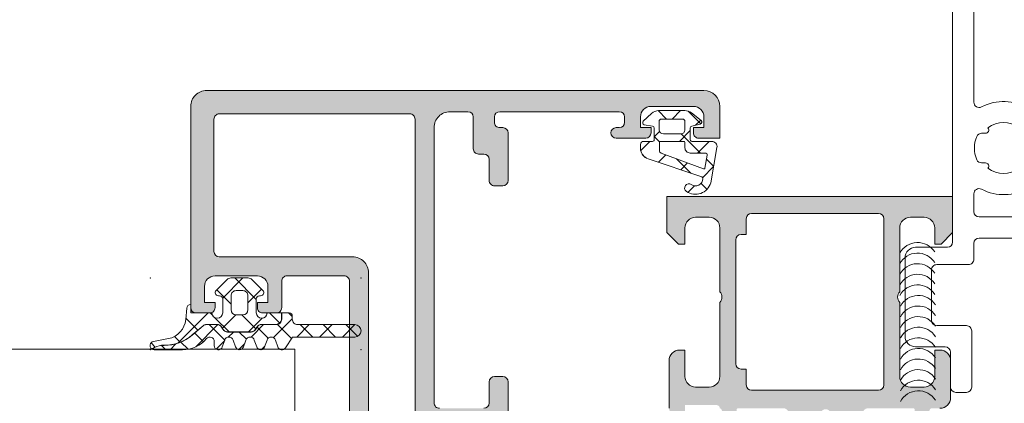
# Model space of a CAD drawing. Header units: millimetres. Extents: x 144573 to 336993, y 74252 to 247042.
# Tile 701 of 1056: x 223259 to 223352, y 174683 to 174719. Entities that reach past the tile are written whole.
import ezdxf

# ---------------------------------------------------------------- set-up
doc = ezdxf.new("R2010")
doc.units = ezdxf.units.MM
doc.layers.add('FASÁDA DETAILNÍ', color=255, linetype='Continuous', lineweight=0)
doc.layers.add('NOVA', color=255, linetype='Continuous', lineweight=0)

# ---------------------------------------------------------------- blocks, each defined once
blk = doc.blocks.new('A$C69D17D4D')
at = {"layer": 'FASÁDA DETAILNÍ'}
h = blk.add_hatch(color=256, dxfattribs=at)
edge = h.paths.add_edge_path(flags=16)
edge.add_ellipse((151.2105851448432, 1338.481925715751), major_axis=(-0.4999740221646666, 0), ratio=1, start_angle=179.9970229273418, end_angle=270.002977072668)
edge.add_line((151.2105591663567, 1338.981899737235), (133.2105591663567, 1338.981899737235))
edge.add_ellipse((133.2105331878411, 1338.481925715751), major_axis=(-0.4999740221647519, 0), ratio=1, start_angle=-90.00297707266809, end_angle=0.00297707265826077)
edge.add_line((132.7105591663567, 1338.481899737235), (132.7105591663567, 1325.981899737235))
edge.add_ellipse((133.2105809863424, 1325.981921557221), major_axis=(-0.5000218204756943, 0), ratio=1, start_angle=0.002500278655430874, end_angle=89.99749972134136)
edge.add_line((133.2105591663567, 1325.481899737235), (145.8136101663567, 1325.481899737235))
edge.add_ellipse((145.8136112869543, 1323.981900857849), major_axis=(-1.499998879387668, 0), ratio=1, start_angle=179.9999571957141, end_angle=270.0000428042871, ccw=False)
edge.add_line((147.3136101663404, 1323.981899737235), (147.3136101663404, 1310.981911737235))
edge.add_ellipse((147.8136097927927, 1310.981911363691), major_axis=(-0.4999996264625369, 0), ratio=1, start_angle=-4.280429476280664e-05, end_angle=90.0000428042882)
edge.add_line((147.8136101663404, 1310.481911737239), (151.2105591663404, 1310.481911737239))
edge.add_ellipse((151.2105595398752, 1310.981911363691), major_axis=(-0.49999962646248, 0), ratio=1, start_angle=89.99995719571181, end_angle=180.0000428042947)
edge.add_line((151.7105591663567, 1310.981911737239), (151.7105591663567, 1338.481899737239))
edge = h.paths.add_edge_path()
edge.add_line((180.5105541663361, 1339.681911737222), (180.5105541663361, 1336.681911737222))
edge.add_line((180.5105541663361, 1336.681911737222), (178.5105541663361, 1336.681911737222))
edge.add_arc((178.5105281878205, 1337.181885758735), 0.4999740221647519, 179.9970229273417, 270.00297707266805, ccw=False)
edge.add_line((178.0105541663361, 1337.181911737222), (178.0105541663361, 1337.681911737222))
edge.add_line((178.0105541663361, 1337.681911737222), (179.0105541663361, 1337.681911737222))
edge.add_line((179.0105541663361, 1337.681911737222), (179.0105541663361, 1338.681911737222))
edge.add_arc((178.0104900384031, 1338.681847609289), 1.000064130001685, 0.003674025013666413, 89.99632597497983)
edge.add_line((178.0105541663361, 1339.681911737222), (174.0105541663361, 1339.681911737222))
edge.add_arc((174.0105841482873, 1338.681881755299), 1.000029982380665, 90.00171778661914, 179.9982822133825)
edge.add_line((173.0105541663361, 1338.681911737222), (173.0105541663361, 1337.681911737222))
edge.add_line((173.0105541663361, 1337.681911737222), (174.0105541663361, 1337.681911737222))
edge.add_line((174.0105541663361, 1337.681911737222), (174.0105541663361, 1337.181911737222))
edge.add_arc((173.5105485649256, 1337.181917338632), 0.5000056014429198, 270.0006418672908, 359.9993581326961, ccw=False)
edge.add_line((173.5105541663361, 1336.681911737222), (170.7105511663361, 1336.681911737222))
edge.add_arc((170.710551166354, 1337.181911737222), 0.5, 90, 270, ccw=False)
edge.add_line((170.710551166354, 1337.681911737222), (171.010554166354, 1337.681911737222))
edge.add_arc((171.0105434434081, 1338.181922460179), 0.5000107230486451, 270.0012287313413, 359.9987712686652)
edge.add_line((171.5105541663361, 1338.181911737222), (171.5105541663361, 1338.681911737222))
edge.add_arc((171.0104862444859, 1338.681843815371), 0.5000679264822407, 0.007782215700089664, 89.99221778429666)
edge.add_line((171.0105541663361, 1339.181911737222), (159.7105591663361, 1339.181911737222))
edge.add_arc((159.7105809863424, 1338.681889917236), 0.5000218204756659, 90.00250027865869, 179.9974997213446)
edge.add_line((159.2105591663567, 1338.681911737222), (159.2105591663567, 1338.181911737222))
edge.add_arc((159.7104964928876, 1338.181849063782), 0.4999373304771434, 179.9928172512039, 270.0071827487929)
edge.add_line((159.7105591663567, 1337.681911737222), (160.0105621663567, 1337.681911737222))
edge.add_arc((160.0104993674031, 1337.181848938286), 0.5000628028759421, 0.007195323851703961, 89.9928046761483, ccw=False)
edge.add_line((160.5105621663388, 1337.181911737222), (160.5105621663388, 1332.681911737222))
edge.add_arc((160.0105565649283, 1332.681917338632), 0.5000056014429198, 270.0006418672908, 359.9993581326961, ccw=False)
edge.add_line((160.0105621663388, 1332.181911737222), (159.2105591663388, 1332.181911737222))
edge.add_arc((159.2105331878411, 1332.681885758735), 0.4999740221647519, 179.9970229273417, 270.00297707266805, ccw=False)
edge.add_line((158.7105591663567, 1332.681911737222), (158.7105591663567, 1334.681911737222))
edge.add_arc((158.2104912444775, 1334.681843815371), 0.5000679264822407, 0.007782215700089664, 89.99221778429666)
edge.add_line((158.2105591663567, 1335.181911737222), (157.7105591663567, 1335.181911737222))
edge.add_arc((157.7104964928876, 1335.681849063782), 0.499937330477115, 179.9928172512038, 270.0071827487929, ccw=False)
edge.add_line((157.2105591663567, 1335.681911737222), (157.2105591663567, 1338.681911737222))
edge.add_arc((156.7105040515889, 1338.681856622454), 0.5000551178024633, 0.006314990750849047, 89.99368500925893)
edge.add_line((156.7105591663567, 1339.181911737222), (155.0105621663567, 1339.181911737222))
edge.add_arc((155.0105303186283, 1337.681943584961), 1.499968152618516, 89.99878348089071, 180.0012165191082)
edge.add_line((153.5105621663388, 1337.681911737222), (153.5105621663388, 1311.681911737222))
edge.add_arc((154.0105413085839, 1311.681890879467), 0.4999791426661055, 179.9976097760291, 270.0023902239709)
edge.add_line((154.0105621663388, 1311.181911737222), (158.2105591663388, 1311.181911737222))
edge.add_arc((158.2105535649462, 1311.681917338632), 0.5000056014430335, 270.0006418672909, 359.9993581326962)
edge.add_line((158.7105591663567, 1311.681911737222), (158.7105591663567, 1313.681911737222))
edge.add_arc((159.2105809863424, 1313.681889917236), 0.5000218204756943, 90.00250027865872, 179.9974997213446, ccw=False)
edge.add_line((159.2105591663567, 1314.181911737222), (160.0105621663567, 1314.181911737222))
edge.add_arc((160.0105096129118, 1313.681859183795), 0.5000525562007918, 0.006021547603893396, 89.99397845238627, ccw=False)
edge.add_line((160.5105621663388, 1313.681911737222), (160.5105621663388, 1308.681910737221))
edge.add_line((160.5105621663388, 1308.681910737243), (160.2932411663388, 1307.924021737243))
edge.add_arc((160.5816195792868, 1307.841330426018), 0.2999999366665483, 163.9999757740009, 232.0951853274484)
edge.add_arc((160.213009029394, 1307.367910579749), 0.300000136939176, 3.0079387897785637e-05, 52.09528191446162, ccw=False)
edge.add_line((160.513009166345, 1307.36791073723), (160.513007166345, 1305.30376373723))
edge.add_arc((160.1130077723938, 1305.303763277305), 0.3999993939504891, -111.9737695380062, 6.587837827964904e-05, ccw=False)
edge.add_line((159.963335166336, 1304.932821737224), (157.9401061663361, 1305.749182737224))
edge.add_arc((158.0149427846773, 1305.934652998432), 0.1999993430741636, 155.8589076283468, 248.0260921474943, ccw=False)
edge.add_line((157.8324351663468, 1306.016449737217), (158.9007551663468, 1308.400134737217))
edge.add_arc((158.7182470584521, 1308.481931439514), 0.1999997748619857, 335.8589745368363, 450.8199006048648)
edge.add_line((158.7153851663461, 1308.681910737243), (147.4113051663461, 1308.681911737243))
edge.add_arc((147.402873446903, 1308.490497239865), 0.191600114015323, 87.47777810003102, 181.044450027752)
edge.add_line((147.2113051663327, 1308.487004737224), (147.2113051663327, 1308.066420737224))
edge.add_line((147.2113051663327, 1308.066420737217), (148.6430401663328, 1305.600808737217))
edge.add_arc((148.3837031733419, 1305.449997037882), 0.2999997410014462, -74.00002828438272, 30.179196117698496, ccw=False)
edge.add_line((148.4663941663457, 1305.161618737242), (146.9742331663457, 1304.733747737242))
edge.add_line((146.9742331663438, 1304.73374773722), (146.1109581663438, 1304.23533573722))
edge.add_arc((145.9109582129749, 1304.581745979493), 0.4000000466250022, 180.0000347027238, 299.9999884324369, ccw=False)
edge.add_line((145.5109581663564, 1304.581745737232), (145.5113051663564, 1308.689676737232))
edge.add_line((145.5113051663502, 1308.689676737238), (145.5136101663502, 1323.181733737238))
edge.add_arc((145.0136103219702, 1323.181911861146), 0.4999998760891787, 359.9795884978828, 450.0000178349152)
edge.add_line((145.013610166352, 1323.681911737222), (139.610568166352, 1323.681911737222))
edge.add_arc((139.6105677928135, 1323.181912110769), 0.49999962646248, 89.99995719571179, 180.0000428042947)
edge.add_line((139.1105681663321, 1323.181911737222), (139.1105681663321, 1320.681911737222))
edge.add_arc((138.6105685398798, 1320.681911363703), 0.4999996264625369, -90.00004280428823, 4.28042947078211e-05, ccw=False)
edge.add_line((138.6105681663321, 1320.181911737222), (137.3105651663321, 1320.181911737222))
edge.add_arc((137.310544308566, 1320.681890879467), 0.4999791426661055, 179.9976097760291, 270.0023902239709, ccw=False)
edge.add_line((136.81056516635, 1320.681911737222), (136.81056516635, 1321.181911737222))
edge.add_line((136.81056516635, 1321.181911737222), (137.81056516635, 1321.181911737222))
edge.add_line((137.81056516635, 1321.181911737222), (137.81056516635, 1322.681911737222))
edge.add_arc((136.8105334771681, 1322.681880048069), 1.000031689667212, 0.00181559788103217, 89.99818440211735)
edge.add_line((136.81056516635, 1323.681911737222), (132.81056516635, 1323.681911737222))
edge.add_arc((132.8106344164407, 1322.681842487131), 1.00006925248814, 90.00396746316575, 179.9960325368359)
edge.add_line((131.81056516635, 1322.681911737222), (131.81056516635, 1321.181911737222))
edge.add_line((131.81056516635, 1321.181911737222), (132.81056516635, 1321.181911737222))
edge.add_line((132.81056516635, 1321.181911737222), (132.81056516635, 1320.681911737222))
edge.add_arc((132.3105911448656, 1320.681885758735), 0.4999740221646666, -90.00297707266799, 0.0029770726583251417, ccw=False)
edge.add_line((132.31056516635, 1320.181911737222), (131.01056216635, 1320.181911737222))
edge.add_arc((131.0105677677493, 1320.681917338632), 0.5000056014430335, 180.0006418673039, 269.9993581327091, ccw=False)
edge.add_line((130.5105621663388, 1320.681911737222), (130.5105621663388, 1339.681911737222))
edge.add_arc((132.0105328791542, 1339.681941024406), 1.499970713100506, 89.99888129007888, 180.0011187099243, ccw=False)
edge.add_line((132.0105621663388, 1341.181911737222), (179.0105541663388, 1341.181911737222))
edge.add_arc((179.0104938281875, 1339.681851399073), 1.500060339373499, 0.0023046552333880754, 89.99769534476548, ccw=False)
h = blk.add_hatch(dxfattribs=at)
h.set_pattern_fill('ANSI37', color=256, scale=0.625, angle=90, style=0)
h.set_pattern_definition([(135, (0, 0), (-1.403165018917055, -1.403165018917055), []), (225, (0, 0), (1.403165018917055, -1.403165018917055), [])])
edge = h.paths.add_edge_path(flags=16)
edge.add_ellipse((177.7083191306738, 1335.779726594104), major_axis=(-0.4977897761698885, 0), ratio=1, start_angle=-0.19257972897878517, end_angle=90.25472202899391, ccw=False)
edge.add_line((177.2105321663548, 1335.781399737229), (177.2105321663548, 1336.281918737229))
edge.add_ellipse((177.1105484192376, 1336.28193299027), major_axis=(-0.09998374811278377, 0), ratio=1, start_angle=179.991832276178, end_angle=270.0087406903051)
edge.add_line((177.1105331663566, 1336.381916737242), (174.9101031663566, 1336.381920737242))
edge.add_ellipse((174.9101058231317, 1336.281916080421), major_axis=(-0.1000046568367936, 0), ratio=1, start_angle=270.0015221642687, end_angle=359.9984778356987)
edge.add_line((174.8101011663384, 1336.281918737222), (174.8101011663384, 1335.469976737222))
edge.add_ellipse((175.0101077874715, 1335.469985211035), major_axis=(-0.2000066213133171, 0), ratio=1, start_angle=0.002427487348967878, end_angle=74.31138469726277)
edge.add_line((174.9560241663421, 1335.277429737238), (178.9741651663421, 1333.790104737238))
edge.add_ellipse((179.0088786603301, 1333.883886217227), major_axis=(-0.09999996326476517, 0), ratio=1, start_angle=69.68781718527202, end_angle=169.6777158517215)
edge.add_line((179.1072601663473, 1333.86596773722), (179.3275431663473, 1335.07543673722))
edge.add_ellipse((179.1276528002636, 1335.081945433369), major_axis=(-0.1999963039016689, 0), ratio=1, start_angle=178.1350321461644, end_angle=270.001041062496)
edge.add_line((179.1276491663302, 1335.281941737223), (177.7105321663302, 1335.281941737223))
edge = h.paths.add_edge_path(flags=16)
edge.add_ellipse((177.0105309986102, 1338.281930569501), major_axis=(-0.2000001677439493, 0), ratio=1, start_angle=179.9997615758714, end_angle=270.000238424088)
edge.add_line((177.0105301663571, 1338.481930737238), (174.9760731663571, 1338.481926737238))
edge.add_ellipse((174.976068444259, 1338.28193145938), major_axis=(-0.1999952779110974, 0), ratio=1, start_angle=-90.00135281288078, end_angle=0.0004933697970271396)
edge.add_line((174.7760731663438, 1338.281929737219), (174.7760731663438, 1337.481919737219))
edge.add_ellipse((175.1760839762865, 1337.481928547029), major_axis=(-0.4000108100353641, 0), ratio=1, start_angle=0.001261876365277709, end_angle=89.99802192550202)
edge.add_line((175.1760701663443, 1337.081917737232), (176.8105331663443, 1337.081917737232))
edge.add_ellipse((176.8105362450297, 1337.481912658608), major_axis=(-0.3999949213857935, 0), ratio=1, start_angle=89.99955900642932, end_angle=180.0010139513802)
edge.add_line((177.2105311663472, 1337.481919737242), (177.2105311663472, 1338.281929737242))
edge = h.paths.add_edge_path()
edge.add_arc((178.6105230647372, 1338.205378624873), 0.2000083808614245, -74.99848051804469, 49.997684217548, ccw=False)
edge.add_line((178.6622941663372, 1338.012186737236), (177.8587691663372, 1337.821652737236))
edge.add_arc((177.910545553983, 1337.628459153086), 0.2000113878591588, 105.002856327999, 179.9972544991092)
edge.add_line((177.7105341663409, 1337.628468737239), (177.7105341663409, 1336.531918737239))
edge.add_arc((177.8605218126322, 1336.531908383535), 0.1499876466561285, 179.9960448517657, 270.0039551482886)
edge.add_line((177.860532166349, 1336.381920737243), (179.743403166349, 1336.381928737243))
edge.add_arc((179.7434050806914, 1335.881928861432), 0.4999998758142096, -9.933572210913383, 90.00021936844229, ccw=False)
edge.add_line((180.2359091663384, 1335.79567573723), (179.6545201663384, 1332.47594973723))
edge.add_arc((178.2105346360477, 1332.882024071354), 1.499996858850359, 234.91244600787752, 344.293075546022, ccw=False)
edge.add_arc((177.5782276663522, 1331.981921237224), 0.3999981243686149, 54.911995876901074, 234.91199587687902, ccw=False)
edge.add_arc((178.2127492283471, 1332.863220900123), 0.6860034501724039, 233.858814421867, 359.5156416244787)
edge.add_arc((178.7496256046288, 1332.877041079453), 0.150387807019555, 352.5039217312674, 430.983849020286)
edge.add_line((178.7986271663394, 1333.019221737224), (173.7524011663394, 1334.746903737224))
edge.add_arc((174.0105223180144, 1335.712995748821), 0.9999801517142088, 179.9994276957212, 255.0410890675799, ccw=False)
edge.add_line((173.010542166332, 1335.713005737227), (173.010530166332, 1336.081910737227))
edge.add_arc((173.310549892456, 1336.081890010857), 0.3000197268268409, 90.0031942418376, 179.9960418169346, ccw=False)
edge.add_line((173.3105331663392, 1336.381909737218), (174.1605481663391, 1336.381909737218))
edge.add_arc((174.1605610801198, 1336.53189382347), 0.1499840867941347, 269.9950667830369, 360.0049332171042)
edge.add_line((174.3105451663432, 1336.531906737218), (174.3105341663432, 1337.628468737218))
edge.add_arc((174.1105195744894, 1337.62845962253), 0.200014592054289, 0.002610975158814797, 74.99762566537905)
edge.add_line((174.1622951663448, 1337.821656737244), (173.3589231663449, 1337.950750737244))
edge.add_arc((173.4106475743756, 1338.143926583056), 0.1999808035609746, 134.9925555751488, 255.01021291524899, ccw=False)
edge.add_line((173.2692581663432, 1338.285352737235), (174.0451281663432, 1339.011871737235))
edge.add_arc((174.7286385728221, 1338.281930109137), 1.0000006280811, 89.9999659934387, 133.1185376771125, ccw=False)
edge.add_line((174.7286391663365, 1339.281930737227), (177.2072721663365, 1339.281930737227))
edge.add_arc((177.2072711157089, 1338.281927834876), 1.000002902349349, 52.17220691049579, 89.99993980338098, ccw=False)
edge.add_line((177.8205631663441, 1339.071787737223), (178.7390921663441, 1338.358588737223))
h = blk.add_hatch(color=256, dxfattribs=at)
edge = h.paths.add_edge_path()
edge.add_arc((198.810403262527, 1311.061932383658), 0.120000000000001, 360.0000000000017, 450.00000000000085, ccw=False)
edge.add_line((198.9304032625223, 1311.061932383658), (198.9304032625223, 1308.301934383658))
edge.add_arc((199.2304032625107, 1308.301934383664), 0.3000000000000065, 540, 629.9999999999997)
edge.add_line((199.2304032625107, 1308.001934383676), (200.2103775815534, 1308.001934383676))
edge.add_arc((200.2103775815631, 1308.301934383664), 0.3000000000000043, 269.9999999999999, 360)
edge.add_line((200.5103775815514, 1308.301934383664), (200.5103775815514, 1310.181945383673))
edge.add_arc((200.5892446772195, 1310.449488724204), 0.2789255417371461, 178.8371299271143, 253.5754054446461, ccw=False)
edge.add_line((200.3103765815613, 1310.455149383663), (200.3103765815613, 1310.908743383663))
edge.add_arc((200.5892140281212, 1310.914411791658), 0.2788950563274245, 106.41987641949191, 181.1645893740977, ccw=False)
edge.add_line((200.5103775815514, 1311.181932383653), (201.3105522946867, 1311.181932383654))
edge.add_arc((201.3105522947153, 1312.181932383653), 0.9999999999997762, 269.9999999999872, 359.9999999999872)
edge.add_line((202.3105522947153, 1312.181932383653), (202.3105522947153, 1315.681939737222))
edge.add_arc((201.3105324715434, 1315.681919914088), 1.000019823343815, 360.001135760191, 449.9988642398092)
edge.add_line((201.3105522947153, 1316.681939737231), (200.8105522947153, 1316.681939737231))
edge.add_line((200.8105522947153, 1316.681939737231), (200.8105522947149, 1314.181939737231))
edge.add_arc((199.8105069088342, 1314.181985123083), 1.000045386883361, 270.0026002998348, 359.9973997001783, ccw=False)
edge.add_line((199.8105522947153, 1313.181939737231), (198.5105339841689, 1313.181939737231))
edge.add_arc((198.5105864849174, 1314.181992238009), 1.000052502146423, 180.0030079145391, 269.9969920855, ccw=False)
edge.add_line((197.5105339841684, 1314.181939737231), (197.5105339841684, 1321.181939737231))
edge.add_arc((198.0356557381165, 1321.681939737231), 0.7250881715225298, 136.4038161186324, 223.5961838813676, ccw=False)
edge.add_line((197.5105339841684, 1322.181939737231), (197.5105339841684, 1328.216027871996))
edge.add_arc((198.5105864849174, 1328.215975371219), 1.000052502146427, 450.0030079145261, 539.9969920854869, ccw=False)
edge.add_line((198.5105339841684, 1329.216027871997), (199.8105522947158, 1329.216027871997))
edge.add_arc((199.8105069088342, 1328.215982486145), 1.000045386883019, 360.00260029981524, 449.9973997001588, ccw=False)
edge.add_line((200.8105522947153, 1328.216027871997), (200.8105522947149, 1326.681939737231))
edge.add_line((200.8105522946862, 1326.681939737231), (201.4105583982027, 1326.681939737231))
edge.add_line((201.4105583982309, 1326.681939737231), (202.510533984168, 1327.781945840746))
edge.add_line((202.5105339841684, 1327.781945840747), (202.5105339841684, 1331.181939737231))
edge.add_line((202.5105339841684, 1331.181939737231), (175.5106331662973, 1331.181939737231))
edge.add_line((175.5106331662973, 1331.181939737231), (175.5106331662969, 1327.781945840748))
edge.add_line((175.5106331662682, 1327.781945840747), (176.6106087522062, 1326.68193973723))
edge.add_line((176.6106087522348, 1326.681939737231), (177.21061485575, 1326.681939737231))
edge.add_line((177.2106148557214, 1326.681939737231), (177.2106148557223, 1328.216027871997))
edge.add_arc((178.2106602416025, 1328.215982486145), 1.000045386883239, 450.0026002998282, 539.9973997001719, ccw=False)
edge.add_line((178.2106148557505, 1329.216027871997), (179.5106331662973, 1329.216027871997))
edge.add_arc((179.5105806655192, 1328.215975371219), 1.000052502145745, 360.00300791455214, 449.99699208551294, ccw=False)
edge.add_line((180.5106331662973, 1328.216027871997), (180.5106331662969, 1322.18193973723))
edge.add_arc((179.9855114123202, 1321.681939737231), 0.7250881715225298, 316.40381611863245, 403.59618388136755, ccw=False)
edge.add_line((180.5106331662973, 1321.181939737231), (180.5106331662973, 1314.181939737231))
edge.add_arc((179.5105806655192, 1314.181992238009), 1.000052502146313, 270.00300791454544, 359.99699208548, ccw=False)
edge.add_line((179.5106331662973, 1313.181939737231), (178.21061485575, 1313.181939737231))
edge.add_arc((178.2106602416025, 1314.181985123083), 1.000045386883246, 180.0026002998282, 269.9973997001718, ccw=False)
edge.add_line((177.2106148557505, 1314.181939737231), (177.2106148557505, 1316.681939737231))
edge.add_line((177.2106148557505, 1316.681939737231), (176.7106148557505, 1316.681939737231))
edge.add_arc((176.7106346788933, 1315.681919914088), 1.000019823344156, 450.0011357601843, 539.9988642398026)
edge.add_line((175.7106148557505, 1315.681939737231), (175.7106148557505, 1311.181939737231))
edge.add_arc((176.2106045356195, 1311.181929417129), 0.4999896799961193, 539.9988173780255, 630.0011826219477)
edge.add_line((176.2106148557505, 1310.681939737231), (177.2106148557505, 1310.681939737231))
edge.add_line((177.2106148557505, 1310.681939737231), (177.2106148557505, 1311.481942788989))
edge.add_line((177.2106148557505, 1311.481942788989), (180.2106301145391, 1311.481942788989))
edge.add_arc((180.2106328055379, 1311.181935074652), 0.3000077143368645, 359.99948607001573, 450.0005139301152, ccw=False)
edge.add_arc((180.4318040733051, 1310.914411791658), 0.2788950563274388, 358.83541062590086, 433.58012358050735, ccw=False)
edge.add_line((180.7106415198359, 1310.908743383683), (180.7106415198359, 1310.455149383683))
edge.add_arc((180.4317734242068, 1310.449488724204), 0.2789255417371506, 286.4245945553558, 361.1628700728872, ccw=False)
edge.add_line((180.5106405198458, 1310.181945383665), (180.5106405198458, 1308.301934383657))
edge.add_arc((180.8106405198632, 1308.301934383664), 0.3000000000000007, 539.9999999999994, 629.9999999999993)
edge.add_line((180.8106405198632, 1308.001934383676), (181.790614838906, 1308.001934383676))
edge.add_arc((181.7906148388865, 1308.301934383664), 0.3000000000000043, 270, 360)
edge.add_line((182.090614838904, 1308.301934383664), (182.090614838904, 1311.061932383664))
edge.add_arc((182.2106148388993, 1311.061932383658), 0.1200000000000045, 450, 539.9999999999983, ccw=False)
edge.add_line((182.2106148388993, 1311.181932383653), (186.5106405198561, 1311.181932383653))
edge.add_arc((186.5106405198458, 1310.681932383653), 0.4999999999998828, 360.000000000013, 450.0000000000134, ccw=False)
edge.add_line((187.0106405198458, 1310.681932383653), (187.0106405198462, 1309.981932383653))
edge.add_line((187.0106405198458, 1309.981932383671), (185.6291450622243, 1307.589112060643))
edge.add_arc((185.748760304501, 1307.520052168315), 0.1381197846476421, 509.9999999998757, 637.702437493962)
edge.add_arc((185.3011419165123, 1312.361403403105), 4.999999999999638, 275.3492280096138, 341.2905992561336)
edge.add_arc((190.5105090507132, 1310.597177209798), 0.5000000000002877, 378.7094007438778, 521.2905992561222, ccw=False)
edge.add_arc((195.719876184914, 1312.361403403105), 4.999999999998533, 198.7094007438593, 264.6507719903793)
edge.add_arc((195.2722577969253, 1307.520052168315), 0.1381197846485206, 262.2975625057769, 389.9999999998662)
edge.add_line((195.3918730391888, 1307.589112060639), (194.0103775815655, 1309.981932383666))
edge.add_line((194.0103775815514, 1309.981932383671), (194.0103775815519, 1310.681932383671))
edge.add_arc((194.5103775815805, 1310.681932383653), 0.5000000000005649, 449.9999999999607, 539.9999999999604, ccw=False)
edge.add_line((194.5103775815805, 1311.181932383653), (198.8104032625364, 1311.181932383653))
edge = h.paths.add_edge_path(flags=16)
edge.add_arc((183.5106255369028, 1329.081933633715), 0.5, 450, 540, ccw=False)
edge.add_line((183.5106255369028, 1329.581933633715), (195.5105339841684, 1329.581933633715))
edge.add_arc((195.5105339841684, 1329.081933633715), 0.5, 360, 450, ccw=False)
edge.add_line((196.0105339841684, 1329.081933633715), (196.0105339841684, 1313.381951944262))
edge.add_arc((195.5105339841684, 1313.381951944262), 0.5, 270, 360, ccw=False)
edge.add_line((195.5105339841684, 1312.881951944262), (183.5106255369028, 1312.881951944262))
edge.add_arc((183.5106255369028, 1313.381951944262), 0.5, 180, 270, ccw=False)
edge.add_line((183.0106255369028, 1313.381951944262), (183.0106255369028, 1314.881951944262))
edge.add_line((183.0106255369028, 1314.881951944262), (182.5106255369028, 1314.881951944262))
edge.add_arc((182.5106255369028, 1315.381951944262), 0.5000000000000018, 180.0000000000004, 270, ccw=False)
edge.add_line((182.0106255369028, 1315.381951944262), (182.0106255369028, 1327.081933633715))
edge.add_arc((182.5106255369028, 1327.081933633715), 0.5, 450, 539.9999999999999, ccw=False)
edge.add_line((182.5106255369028, 1327.581933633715), (183.0106255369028, 1327.581933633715))
edge.add_line((183.0106255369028, 1327.581933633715), (183.0106255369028, 1329.081933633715))
h = blk.add_hatch(dxfattribs=at)
h.set_pattern_fill('ANSI37', color=256, scale=0.625, angle=90, style=0)
h.set_pattern_definition([(135, (130.5105344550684, 1320.681940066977), (-1.403165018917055, -1.403165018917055), []), (225, (130.5105344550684, 1320.681940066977), (1.403165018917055, -1.403165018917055), [])])
edge = h.paths.add_edge_path()
edge.add_arc((137.1204861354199, 1322.091933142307), 0.2900050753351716, -89.99948928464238, 45.00243667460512, ccw=False)
edge.add_line((137.1204887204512, 1321.801928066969), (137.0204944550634, 1321.801928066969))
edge.add_arc((137.0204944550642, 1321.491928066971), 0.3099999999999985, 89.9999999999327, 180.0000000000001)
edge.add_line((136.7104944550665, 1321.491928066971), (136.7104944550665, 1320.191952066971))
edge.add_arc((137.2204944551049, 1320.191952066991), 0.5100000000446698, 179.9999999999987, 358.8764798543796)
edge.add_line((137.7303964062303, 1320.181952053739), (139.0890044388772, 1320.181950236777))
edge.add_line((139.0890044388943, 1320.181950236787), (139.0890044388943, 1319.591949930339))
edge.add_arc((138.5990044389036, 1319.591949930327), 0.4900000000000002, 270, 359.9999999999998, ccw=False)
edge.add_line((138.5990044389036, 1319.101949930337), (137.199006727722, 1319.101949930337))
edge.add_arc((137.199006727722, 1318.591949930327), 0.5099999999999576, 89.9999999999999, 149.9999999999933)
edge.add_line((136.7573337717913, 1318.846949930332), (136.6418637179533, 1318.646949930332))
edge.add_arc((136.2175112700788, 1318.891949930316), 0.4900000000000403, 269.9999999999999, 329.99999999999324, ccw=False)
edge.add_line((136.2175112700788, 1318.401949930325), (133.9805014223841, 1318.401949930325))
edge.add_arc((133.9805014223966, 1318.891949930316), 0.4899999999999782, 209.9999999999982, 269.9999999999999, ccw=False)
edge.add_line((133.5561489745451, 1318.64694993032), (133.4406789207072, 1318.84694993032))
edge.add_arc((132.9990059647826, 1318.591949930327), 0.5100000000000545, 29.99999999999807, 90.0000000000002)
edge.add_line((132.9990059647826, 1319.101949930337), (132.0014085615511, 1319.101949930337))
edge.add_arc((132.0014085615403, 1318.59601656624), 0.5059333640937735, 90.00000000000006, 130.6411808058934)
edge.add_line((131.6718841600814, 1318.979920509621), (130.6456528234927, 1318.099053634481))
edge.add_arc((128.0444556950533, 1321.129511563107), 3.993732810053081, 269.381130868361, 310.6411808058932, ccw=False)
edge.add_arc((127.9796088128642, 1315.126128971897), 2.010000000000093, 89.38113086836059, 116.6547912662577)
edge.add_line((127.0778947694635, 1316.92251751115), (126.8108588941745, 1316.788476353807))
edge.add_arc((127.0558284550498, 1317.091940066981), 0.3900003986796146, 101.01056244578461, 231.0879706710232, ccw=False)
edge.add_line((126.9813422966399, 1317.474761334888), (128.4194331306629, 1317.75436290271))
edge.add_arc((128.0358210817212, 1319.727416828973), 2.010000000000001, 281.0024964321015, 355.0047506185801)
edge.add_line((130.0381869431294, 1319.552399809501), (130.1319691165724, 1320.625359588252))
edge.add_arc((130.5205362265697, 1320.591938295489), 0.3900017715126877, 91.4698736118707, 175.0839953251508, ccw=False)
edge.add_line((130.5105321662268, 1320.981811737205), (130.5105321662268, 1320.181940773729))
edge.add_line((130.5105321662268, 1320.181940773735), (132.5106115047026, 1320.181952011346))
edge.add_arc((133.0205134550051, 1320.191952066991), 0.5100000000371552, 181.1235249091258, 360)
edge.add_line((133.5305134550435, 1320.191952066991), (133.5305134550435, 1321.491928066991))
edge.add_arc((133.2205134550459, 1321.491928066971), 0.3100000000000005, 4.103941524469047e-14, 90.00000000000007)
edge.add_line((133.2205134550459, 1321.801928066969), (133.1204884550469, 1321.801928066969))
edge.add_arc((133.1205166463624, 1322.091943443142), 0.2900153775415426, 135.0033144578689, 269.9944304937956, ccw=False)
edge.add_line((132.9154329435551, 1322.297003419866), (133.9559973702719, 1323.338300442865))
edge.add_arc((134.302601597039, 1322.991940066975), 0.4900000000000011, 90.00000000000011, 135.0201621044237, ccw=False)
edge.add_line((134.302601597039, 1323.481940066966), (135.9386500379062, 1323.481940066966))
edge.add_arc((135.9386500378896, 1322.991940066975), 0.4899999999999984, 44.97230077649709, 89.99999999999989, ccw=False)
edge.add_line((136.2852998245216, 1323.338254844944), (137.3255419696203, 1322.297006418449))
edge = h.paths.add_edge_path()
edge.add_arc((135.4205172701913, 1320.49191825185), 0.4999901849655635, 270.0000000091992, 360.0000000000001)
edge.add_line((135.9205074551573, 1320.49191825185), (135.920507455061, 1321.791928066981))
edge.add_arc((135.4205260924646, 1321.791946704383), 0.4999813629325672, 359.997864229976, 450.0021357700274)
edge.add_line((135.4205074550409, 1322.291928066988), (134.8205004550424, 1322.291928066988))
edge.add_arc((134.8204818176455, 1321.791946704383), 0.4999813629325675, 89.99786422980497, 180.002135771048)
edge.add_line((134.32050045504, 1321.791928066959), (134.3205004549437, 1320.491918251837))
edge.add_arc((134.8204906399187, 1320.49191825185), 0.4999901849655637, 180, 270)
edge.add_line((134.8204906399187, 1319.991928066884), (135.4205172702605, 1319.991928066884))
h = blk.add_hatch(dxfattribs=at)
h.set_pattern_fill('ANSI37', color=256, scale=0.48, angle=90, style=0)
h.set_pattern_definition([(135, (130.5105344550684, 1320.681940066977), (-1.077630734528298, -1.077630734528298), []), (225, (130.5105344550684, 1320.681940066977), (1.077630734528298, -1.077630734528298), [])])
edge = h.paths.add_edge_path()
edge.add_line((137.7247206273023, 1317.598523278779), (137.497461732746, 1316.991465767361))
edge.add_arc((137.1206255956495, 1317.09194097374), 0.3900009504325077, 194.929368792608, 345.0706312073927, ccw=False)
edge.add_line((136.7437894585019, 1316.991465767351), (136.5165305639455, 1317.598523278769))
edge.add_arc((136.1206255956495, 1317.49193981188), 0.4100009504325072, 15.0676336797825, 164.9323663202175)
edge.add_line((135.7247206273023, 1317.598523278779), (135.4974617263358, 1316.991465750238))
edge.add_arc((135.1206255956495, 1317.091939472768), 0.390000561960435, 194.9291583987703, 345.0708416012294, ccw=False)
edge.add_line((134.7437894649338, 1316.991465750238), (134.5165305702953, 1317.598523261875))
edge.add_arc((134.1206255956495, 1317.491941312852), 0.4100005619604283, 15.0674286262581, 164.9325752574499)
edge.add_line((133.724720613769, 1317.598523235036), (133.4974655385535, 1316.991465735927))
edge.add_arc((133.1205828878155, 1317.091952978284), 0.3900489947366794, 180.0000000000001, 345.0706831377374, ccw=False)
edge.add_line((132.7305338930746, 1317.091952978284), (132.730533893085, 1317.491942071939))
edge.add_arc((132.3205333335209, 1317.491942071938), 0.4100005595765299, 1.030808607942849e-10, 139.6800643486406)
edge.add_arc((129.7282471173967, 1319.691911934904), 2.989972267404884, 269.9986695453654, 319.6800621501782, ccw=False)
edge.add_line((129.7281776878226, 1316.701939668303), (127.0563861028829, 1316.701940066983))
edge.add_arc((127.0558284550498, 1317.091940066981), 0.3900003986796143, 234.35943002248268, 270.0819252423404, ccw=False)
edge.add_line((126.8285757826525, 1316.774991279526), (127.086867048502, 1316.904642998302))
edge.add_arc((127.9796088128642, 1315.126128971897), 1.990000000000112, 89.38113086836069, 116.654791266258, ccw=False)
edge.add_arc((128.0444556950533, 1321.129511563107), 4.013732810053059, 269.381130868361, 310.6411808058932)
edge.add_line((130.6586792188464, 1318.083877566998), (131.6849105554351, 1318.964744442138))
edge.add_arc((132.0014085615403, 1318.59601656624), 0.4859333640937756, 90.00000000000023, 130.6411808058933, ccw=False)
edge.add_line((132.0014085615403, 1319.081949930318), (132.9990059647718, 1319.081949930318))
edge.add_arc((132.9990059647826, 1318.591949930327), 0.4900000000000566, 29.99999999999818, 89.99999999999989, ccw=False)
edge.add_line((133.4233584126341, 1318.836949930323), (133.538828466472, 1318.636949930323))
edge.add_arc((133.9805014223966, 1318.891949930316), 0.5099999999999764, 209.9999999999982, 270.0000000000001)
edge.add_line((133.9805014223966, 1318.381949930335), (136.2175112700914, 1318.381949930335))
edge.add_arc((136.2175112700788, 1318.891949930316), 0.5100000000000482, 270.0000000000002, 329.999999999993)
edge.add_line((136.6591842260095, 1318.636949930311), (136.7746542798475, 1318.836949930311))
edge.add_arc((137.199006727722, 1318.591949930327), 0.4899999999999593, 90.00000000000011, 149.999999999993, ccw=False)
edge.add_line((137.199006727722, 1319.081949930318), (138.5990044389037, 1319.081949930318))
edge.add_arc((138.5990044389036, 1319.591949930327), 0.509999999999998, 270, 360.0000000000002)
edge.add_line((139.1090044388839, 1319.591949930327), (139.1090044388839, 1320.181950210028))
edge.add_line((139.1090044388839, 1320.181950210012), (139.8206259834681, 1320.18194925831))
edge.add_arc((139.820625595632, 1319.891949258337), 0.2900000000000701, -2.8421709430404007e-13, 89.9999233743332, ccw=False)
edge.add_line((140.1106255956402, 1319.891949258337), (140.1106255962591, 1319.591964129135))
edge.add_arc((140.6204475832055, 1319.591782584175), 0.5098220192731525, 179.9795972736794, 270.024286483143)
edge.add_line((140.6206636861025, 1319.081960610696), (146.0206266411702, 1319.081930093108))
edge.add_arc((146.0206233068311, 1318.491931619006), 0.5899984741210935, -90.00000000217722, 89.99967619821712, ccw=False)
edge.add_line((146.0206233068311, 1317.901933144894), (140.1152150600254, 1317.901933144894))
edge.add_line((140.1152150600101, 1317.901933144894), (139.4585115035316, 1316.897178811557))
edge.add_arc((139.1206237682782, 1317.091939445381), 0.3899997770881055, 194.9297590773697, 330.0405788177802, ccw=False)
edge.add_line((138.743789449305, 1316.991461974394), (138.5165305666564, 1317.598523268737))
edge.add_arc((138.1206255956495, 1317.49193981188), 0.4100009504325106, 15.06763222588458, 164.9323663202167)
for p, q in [((202.5105339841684, 1331.181939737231), (175.5106331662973, 1331.181939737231)), ((175.5106331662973, 1331.181939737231), (175.5106331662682, 1327.781945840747)), ((202.5105339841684, 1327.781945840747), (202.5105339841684, 1331.181939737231)), ((183.5106255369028, 1329.581933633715), (195.5105339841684, 1329.581933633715)), ((178.2106148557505, 1329.216027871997), (179.5106331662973, 1329.216027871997)), ((183.0106255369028, 1327.581933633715), (183.0106255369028, 1329.081933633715)), ((196.0105339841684, 1329.081933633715), (196.0105339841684, 1313.381951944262)), ((198.5105339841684, 1329.216027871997), (199.8105522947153, 1329.216027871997)), ((175.5106331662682, 1327.781945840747), (176.6106087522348, 1326.681939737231)), ((177.2106148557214, 1326.681939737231), (177.2106148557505, 1328.216027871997)), ((180.5106331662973, 1328.216027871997), (180.5106331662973, 1322.181939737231)), ((197.5105339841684, 1322.181939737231), (197.5105339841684, 1328.216027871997)), ((200.8105522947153, 1328.216027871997), (200.8105522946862, 1326.681939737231)), ((201.4105583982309, 1326.681939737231), (202.5105339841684, 1327.781945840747)), ((182.0106255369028, 1315.381951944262), (182.0106255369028, 1327.081933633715)), ((182.5106255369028, 1327.581933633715), (183.0106255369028, 1327.581933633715)), ((176.6106087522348, 1326.681939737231), (177.2106148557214, 1326.681939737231)), ((200.8105522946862, 1326.681939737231), (201.4105583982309, 1326.681939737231)), ((180.5106331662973, 1321.181939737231), (180.5106331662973, 1314.181939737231)), ((197.5105339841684, 1314.181939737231), (197.5105339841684, 1321.181939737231)), ((177.2106148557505, 1316.681939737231), (176.7106148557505, 1316.681939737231)), ((177.2106148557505, 1314.181939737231), (177.2106148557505, 1316.681939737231)), ((201.3105522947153, 1316.681939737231), (200.8105522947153, 1316.681939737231)), ((200.8105522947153, 1316.681939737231), (200.8105522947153, 1314.181939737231)), ((175.7106148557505, 1315.681939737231), (175.7106148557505, 1311.181939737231)), ((202.3105522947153, 1312.181932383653), (202.3105522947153, 1315.681939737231)), ((183.0106255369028, 1314.881951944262), (182.5106255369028, 1314.881951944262)), ((183.0106255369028, 1313.381951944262), (183.0106255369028, 1314.881951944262)), ((179.5106331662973, 1313.181939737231), (178.2106148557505, 1313.181939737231)), ((195.5105339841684, 1312.881951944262), (183.5106255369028, 1312.881951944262)), ((199.8105522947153, 1313.181939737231), (198.5105339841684, 1313.181939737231))]:
    blk.add_line(p, q, dxfattribs=at)
for points in [[(202.5105339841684, 1445.418080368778), (202.5105339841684, 1326.881939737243, -0.414213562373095), (202.0105339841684, 1326.381939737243), (199.0105339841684, 1326.381939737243, 0.414213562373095), (198.0105339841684, 1325.381939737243), (198.0105339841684, 1317.981939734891, 0.4142135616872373), (199.0105339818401, 1316.981939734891), (201.8105339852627, 1316.981939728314, -0.4142135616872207), (202.3105339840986, 1316.481939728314), (202.3105339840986, 1313.181939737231, 0.414213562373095), (202.8105339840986, 1312.681939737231), (203.8105339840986, 1312.681939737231, 0.414213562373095), (204.3105339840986, 1313.181939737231), (204.3105339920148, 1318.481941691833, 0.4142135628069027), (203.8105339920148, 1318.981941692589), (201.0105339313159, 1318.981941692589, -0.4142135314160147), (200.5105339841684, 1319.481941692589), (200.5105339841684, 1324.247990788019, -0.4142135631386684), (201.010533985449, 1324.747990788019), (204.0105339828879, 1324.747990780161, 0.4142135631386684), (204.5105339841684, 1325.247990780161), (204.5105339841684, 1326.747990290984, -0.414213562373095), (205.0105339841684, 1327.247990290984), (211.2104298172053, 1327.247990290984, -0.414213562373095)], [(218.5104347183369, 1329.247989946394), (205.0105339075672, 1329.247992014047, -0.4142135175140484), (204.5105339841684, 1329.747992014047), (204.5105339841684, 1331.422049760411, -0.5657414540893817), (205.2452278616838, 1331.86354583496, 0.2677634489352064), (209.6399457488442, 1332.015905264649, 0.2587771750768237)], [(208.7793216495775, 1333.850643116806, -0.3417320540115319), (205.8417463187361, 1333.850643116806, 0.645180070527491), (205.6164265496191, 1334.348711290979), (205.2483749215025, 1334.348711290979, -0.2982166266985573), (204.7901173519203, 1334.648711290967, -0.2087121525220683), (204.7901173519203, 1336.848711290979, -0.29821662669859), (205.2483749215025, 1337.148711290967), (205.6164265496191, 1337.148711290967, 0.6451800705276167), (205.8417463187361, 1337.646779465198, -0.3417320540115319), (208.7793216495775, 1337.646779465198, 0.6451800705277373)], [(209.6399457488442, 1339.481517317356, 0.2677634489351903), (205.2452278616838, 1339.633876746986, -0.5657414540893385), (204.5105339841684, 1340.075372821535), (204.5105339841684, 1434.101418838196, -0.5657414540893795), (205.2452278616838, 1434.542914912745, 0.2677634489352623), (209.6399457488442, 1434.695274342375)], [(158.2105591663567, 1311.181911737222, 0.414207), (158.7105591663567, 1311.681911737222), (158.7105591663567, 1313.681911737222), (158.7105591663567, 1313.681911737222, -0.414188), (159.2105591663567, 1314.181911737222), (160.0105621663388, 1314.181911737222), (160.0105621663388, 1314.181911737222, -0.414152), (160.5105621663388, 1313.681911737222), (160.5105621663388, 1308.681910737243)], [(145.5113051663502, 1308.689676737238), (145.513610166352, 1323.181733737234), (145.513610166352, 1323.181733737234, 0.414318), (145.013610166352, 1323.681911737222), (139.6105681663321, 1323.681911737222), (139.6105681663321, 1323.681911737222, 0.414214), (139.1105681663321, 1323.181911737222), (139.1105681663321, 1320.681911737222), (139.1105681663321, 1320.681911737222, -0.414214), (138.6105681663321, 1320.181911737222), (137.31056516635, 1320.181911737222), (137.31056516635, 1320.181911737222, -0.414238), (136.81056516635, 1320.681911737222), (136.81056516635, 1321.181911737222), (137.81056516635, 1321.181911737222), (137.81056516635, 1322.681911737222), (137.81056516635, 1322.681911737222, 0.414195), (136.81056516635, 1323.681911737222), (132.81056516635, 1323.681911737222), (132.81056516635, 1323.681911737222, 0.414173), (131.81056516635, 1322.681911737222), (131.81056516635, 1321.181911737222), (132.81056516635, 1321.181911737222), (132.81056516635, 1320.681911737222), (132.81056516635, 1320.681911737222, -0.414244), (132.31056516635, 1320.181911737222), (131.0105621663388, 1320.181911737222), (131.0105621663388, 1320.181911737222, -0.414207), (130.5105621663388, 1320.681911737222), (130.5105621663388, 1339.681911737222), (130.5105621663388, 1339.681911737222, -0.414225), (132.0105621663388, 1341.181911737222), (179.0105541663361, 1341.181911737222), (179.0105541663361, 1341.181911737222, -0.41419), (180.5105541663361, 1339.681911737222), (180.5105541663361, 1339.681911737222), (180.5105541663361, 1336.681911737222), (178.5105541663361, 1336.681911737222), (178.5105541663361, 1336.681911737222, -0.414244), (178.0105541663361, 1337.181911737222), (178.0105541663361, 1337.681911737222), (179.0105541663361, 1337.681911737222), (179.0105541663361, 1338.681911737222), (179.0105541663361, 1338.681911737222, 0.414176), (178.0105541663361, 1339.681911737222), (174.0105541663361, 1339.681911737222), (174.0105541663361, 1339.681911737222, 0.414196), (173.0105541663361, 1338.681911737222), (173.0105541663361, 1337.681911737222), (174.0105541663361, 1337.681911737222), (174.0105541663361, 1337.181911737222), (174.0105541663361, 1337.181911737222, -0.414207), (173.5105541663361, 1336.681911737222), (170.710551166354, 1336.681911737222), (170.710551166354, 1336.681911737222, -1), (170.710551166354, 1337.681911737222), (171.0105541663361, 1337.681911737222), (171.0105541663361, 1337.681911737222, 0.414201), (171.5105541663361, 1338.181911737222), (171.5105541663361, 1338.681911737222), (171.5105541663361, 1338.681911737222, 0.414134), (171.0105541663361, 1339.181911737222), (159.7105591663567, 1339.181911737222), (159.7105591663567, 1339.181911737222, 0.414188), (159.2105591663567, 1338.681911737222), (159.2105591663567, 1338.181911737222), (159.2105591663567, 1338.181911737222, 0.414287), (159.7105591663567, 1337.681911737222), (160.0105621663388, 1337.681911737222), (160.0105621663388, 1337.681911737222, -0.41414), (160.5105621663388, 1337.181911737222), (160.5105621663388, 1332.681911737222), (160.5105621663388, 1332.681911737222, -0.414207), (160.0105621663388, 1332.181911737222), (159.2105591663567, 1332.181911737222), (159.2105591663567, 1332.181911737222, -0.414244), (158.7105591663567, 1332.681911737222), (158.7105591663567, 1334.681911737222), (158.7105591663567, 1334.681911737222, 0.414134), (158.2105591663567, 1335.181911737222), (157.7105591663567, 1335.181911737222), (157.7105591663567, 1335.181911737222, -0.414287), (157.2105591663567, 1335.681911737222), (157.2105591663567, 1338.681911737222), (157.2105591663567, 1338.681911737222, 0.414149), (156.7105591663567, 1339.181911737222), (155.0105621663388, 1339.181911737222), (155.0105621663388, 1339.181911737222, 0.414226), (153.5105621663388, 1337.681911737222), (153.5105621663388, 1311.681911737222), (153.5105621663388, 1311.681911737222, 0.414238), (154.0105621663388, 1311.181911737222)]]:
    blk.add_lwpolyline(points, format="xyb", dxfattribs=at)
at = {"layer": 'FASÁDA DETAILNÍ', "extrusion": (0, 0, -1)}
for points in [[(-151.7105591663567, 1338.481899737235, -0.414244), (-151.2105591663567, 1338.981899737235), (-133.2105591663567, 1338.981899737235), (-133.2105591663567, 1338.981899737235, -0.414244), (-132.7105591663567, 1338.481899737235), (-132.7105591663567, 1325.981899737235), (-132.7105591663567, 1325.981899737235, -0.414188), (-133.2105591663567, 1325.481899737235), (-145.8136101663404, 1325.481899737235), (-145.8136101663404, 1325.481899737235, 0.414214), (-147.3136101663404, 1323.981899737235), (-147.3136101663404, 1310.981911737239), (-147.3136101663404, 1310.981911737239, -0.414214), (-147.8136101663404, 1310.481911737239), (-151.2105591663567, 1310.481911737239), (-151.2105591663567, 1310.481911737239, -0.414214), (-151.7105591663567, 1310.981911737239), (-151.7105591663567, 1338.481899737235)], [(-177.2105311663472, 1338.281929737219, -0.414216), (-177.0105301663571, 1338.481930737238), (-174.9760731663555, 1338.481926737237), (-174.9760731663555, 1338.481926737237, -0.414223), (-174.7760731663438, 1338.281929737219), (-174.7760731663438, 1337.481919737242), (-174.7760731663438, 1337.481919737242, -0.414197), (-175.1760701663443, 1337.081917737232), (-176.8105331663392, 1337.081917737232), (-176.8105331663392, 1337.081917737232, -0.414221), (-177.2105311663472, 1337.481919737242), (-177.2105311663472, 1338.281929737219)], [(-177.7105321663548, 1335.281941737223, 0.416502), (-177.2105321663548, 1335.781399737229), (-177.2105321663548, 1336.281918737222), (-177.2105321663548, 1336.281918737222, -0.4143), (-177.1105331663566, 1336.381916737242), (-174.9101031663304, 1336.381920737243), (-174.9101031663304, 1336.381920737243, -0.414198), (-174.8101011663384, 1336.281918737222), (-174.8101011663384, 1335.469976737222), (-174.8101011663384, 1335.469976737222, -0.336095), (-174.9560241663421, 1335.277429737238), (-178.9741651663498, 1333.790104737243), (-178.9741651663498, 1333.790104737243, -0.466254), (-179.1072601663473, 1333.86596773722), (-179.3275431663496, 1335.075436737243), (-179.3275431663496, 1335.075436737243, -0.423785), (-179.1276491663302, 1335.281941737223), (-177.7105321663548, 1335.281941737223)]]:
    blk.add_lwpolyline(points, format="xyb", close=True, dxfattribs=at)
at = {"layer": 'FASÁDA DETAILNÍ'}
blk.add_lwpolyline([(178.7390921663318, 1338.358588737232, -0.606792), (178.6622941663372, 1338.012186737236), (177.8587691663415, 1337.821652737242), (177.8587691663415, 1337.821652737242, 0.339427), (177.7105341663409, 1337.628468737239), (177.7105341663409, 1336.531918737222), (177.7105341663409, 1336.531918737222, 0.414254), (177.860532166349, 1336.381920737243), (179.7434031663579, 1336.381928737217), (179.7434031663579, 1336.381928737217, -0.465956), (180.2359091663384, 1335.79567573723), (179.6545201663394, 1332.475949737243), (179.6545201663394, 1332.475949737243, -0.517137), (177.3482951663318, 1331.654614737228, -1), (177.8081601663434, 1332.30922773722, 0.610743), (178.8987281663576, 1332.857421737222, 0.356477), (178.7986271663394, 1333.019221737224), (173.7524011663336, 1334.746903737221), (173.7524011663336, 1334.746903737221, -0.339657), (173.010542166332, 1335.713005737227), (173.0105301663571, 1336.081910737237), (173.0105301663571, 1336.081910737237, -0.414177), (173.3105331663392, 1336.381909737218), (174.1605481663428, 1336.381909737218), (174.1605481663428, 1336.381909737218, 0.414264), (174.3105451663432, 1336.531906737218), (174.3105341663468, 1337.628468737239), (174.3105341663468, 1337.628468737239, 0.33943), (174.1622951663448, 1337.821656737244), (173.35892316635, 1337.950750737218), (173.35892316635, 1337.950750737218, -0.577453), (173.2692581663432, 1338.285352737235), (174.0451281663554, 1339.011871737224), (174.0451281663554, 1339.011871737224, -0.190392), (174.7286391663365, 1339.281930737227), (177.2072721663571, 1339.281930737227), (177.2072721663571, 1339.281930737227, -0.16657), (177.8205631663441, 1339.071787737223), (178.7390921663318, 1338.358588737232)], format="xyb", close=True, dxfattribs=at)
at = {"layer": 'FASÁDA DETAILNÍ', "color": 7}
for points in [[(137.3255419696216, 1322.297006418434, -0.6681907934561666), (137.1204887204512, 1321.801928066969), (137.0204944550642, 1321.801928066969, 0.41421356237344), (136.7104944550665, 1321.491928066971), (136.7104944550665, 1320.191952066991, 0.9902431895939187), (137.7303964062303, 1320.181952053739), (139.0890044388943, 1320.181950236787), (139.0890044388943, 1319.591949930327, -0.4142135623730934), (138.5990044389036, 1319.101949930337), (137.199006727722, 1319.101949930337, 0.267949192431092), (136.7573337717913, 1318.846949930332), (136.6418637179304, 1318.64694993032, -0.2679491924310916), (136.2175112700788, 1318.401949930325), (133.9805014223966, 1318.401949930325, -0.267949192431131), (133.5561489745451, 1318.64694993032), (133.4406789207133, 1318.846949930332, 0.2679491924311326), (132.9990059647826, 1319.101949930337), (132.0014085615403, 1319.101949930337, 0.1792130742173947), (131.6718841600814, 1318.979920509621), (130.6456528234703, 1318.099053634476, -0.1820014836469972), (128.0013190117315, 1317.136011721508, 0.1195687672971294), (127.0778947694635, 1316.92251751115), (126.8108588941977, 1316.788476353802, -0.6375452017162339), (126.9813422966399, 1317.474761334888), (128.4194331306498, 1317.75436290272, 0.3346062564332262), (130.0381869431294, 1319.552399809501), (130.13196911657, 1320.625359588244, -0.381933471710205), (130.5105321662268, 1320.981811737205), (130.5105321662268, 1320.181940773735), (132.5106115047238, 1320.181952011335, 0.9902431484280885), (133.5305134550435, 1320.191952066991), (133.5305134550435, 1321.491928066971, 0.414213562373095), (133.2205134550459, 1321.801928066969), (133.1204884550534, 1321.801928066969, -0.6681225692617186), (132.9154329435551, 1322.297003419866), (133.9559973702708, 1323.338300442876, -0.1990038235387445), (134.302601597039, 1323.481940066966), (135.9386500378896, 1323.481940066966, -0.199038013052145), (136.2852998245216, 1323.338254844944), (137.3255419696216, 1322.297006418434)], [(135.4205172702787, 1319.991928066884, 0.4142135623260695), (135.9205074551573, 1320.49191825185), (135.9205074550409, 1321.791928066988, 0.4142353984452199), (135.4205074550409, 1322.291928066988), (134.8205004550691, 1322.291928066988, 0.4142353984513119), (134.32050045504, 1321.791928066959), (134.3205004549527, 1320.49191825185, 0.4142135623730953), (134.8204906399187, 1319.991928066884), (135.4205172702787, 1319.991928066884)], [(137.7247206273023, 1317.598523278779), (137.497461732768, 1316.991465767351, -0.7683067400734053), (136.7437894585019, 1316.991465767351), (136.5165305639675, 1317.598523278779, 0.7663896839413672), (135.7247206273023, 1317.598523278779), (135.497461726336, 1316.991465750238, -0.7683096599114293), (134.7437894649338, 1316.991465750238), (134.5165305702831, 1317.59852326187, 0.766392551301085), (133.724720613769, 1317.598523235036), (133.4974655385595, 1316.991465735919, -0.8775222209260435), (132.7305338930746, 1317.091952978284), (132.7305338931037, 1317.491942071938, 0.6981291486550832), (132.0079311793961, 1317.75723502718, -0.2202365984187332), (129.7281776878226, 1316.701939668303), (127.0563861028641, 1316.701940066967, -0.1571434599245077), (126.8285757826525, 1316.774991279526), (127.0868670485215, 1316.904642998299, -0.1195687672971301), (128.0011029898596, 1317.116012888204, 0.1820014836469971), (130.6586792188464, 1318.083877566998), (131.6849105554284, 1318.964744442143, -0.1792130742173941), (132.0014085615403, 1319.081949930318), (132.9990059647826, 1319.081949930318, -0.2679491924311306), (133.4233584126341, 1318.836949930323), (133.5388284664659, 1318.636949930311, 0.2679491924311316), (133.9805014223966, 1318.381949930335), (136.2175112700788, 1318.381949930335, 0.2679491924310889), (136.6591842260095, 1318.636949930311), (136.7746542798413, 1318.836949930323, -0.2679491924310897), (137.199006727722, 1319.081949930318), (138.5990044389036, 1319.081949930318, 0.4142135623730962), (139.1090044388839, 1319.591949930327), (139.1090044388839, 1320.181950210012), (139.8206259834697, 1320.181949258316, -0.4142131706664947), (140.1106255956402, 1319.891949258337), (140.1106255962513, 1319.591964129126, 0.414442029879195), (140.6206636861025, 1319.081960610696), (146.0206266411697, 1319.081930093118, -0.999997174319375), (146.0206233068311, 1317.901933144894), (140.1152150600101, 1317.901933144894), (139.4585115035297, 1316.897178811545, -0.6688782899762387), (138.743789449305, 1316.991461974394), (138.5165305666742, 1317.598523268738, 0.7663896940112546), (137.7247206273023, 1317.598523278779)]]:
    blk.add_lwpolyline(points, format="xyb", close=True, dxfattribs=at)
at = {"layer": 'FASÁDA DETAILNÍ'}
blk.add_lwpolyline([(-247.3547423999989, 1272.74602788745), (140.3360344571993, 1272.74602788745), (140.3360344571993, 1316.74602788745), (-247.3547423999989, 1316.74602788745), (-328.3256212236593, 1316.74602788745), (-328.3256212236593, 1272.74602788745)], close=True, dxfattribs=at)
for centre, radius, start, end in [((183.5106255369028, 1329.081933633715), 0.5, 90, 180), ((195.5105339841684, 1329.081933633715), 0.5, 0, 90), ((178.2106602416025, 1328.215982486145), 1.000045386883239, 90.00260029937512, 179.9973997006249), ((179.5105806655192, 1328.215975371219), 1.000052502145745, 0.003007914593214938, 89.99699208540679), ((198.5105864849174, 1328.215975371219), 1.000052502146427, 90.00300791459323, 179.9969920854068), ((199.8105069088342, 1328.215982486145), 1.000045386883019, 0.002600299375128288, 89.99739970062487), ((182.5106255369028, 1327.081933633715), 0.4999999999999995, 90, 180), ((199.1943432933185, 1324.92476292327), 1.906465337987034, 32.03204556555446, 152.0320455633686), ((199.1943432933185, 1323.92476292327), 1.906465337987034, 32.03204556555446, 152.0320455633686), ((199.1943432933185, 1322.92476292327), 1.906465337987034, 32.03204556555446, 152.0320455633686), ((199.1943432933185, 1321.92476292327), 1.906465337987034, 32.03204556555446, 152.0320455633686), ((179.9855114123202, 1321.681939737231), 0.7250881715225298, 316.4038161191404, 43.59618388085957), ((198.0356557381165, 1321.681939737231), 0.7250881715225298, 136.4038161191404, 223.5961838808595), ((199.1943432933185, 1320.92476292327), 1.906465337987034, 32.03204556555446, 152.0320455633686), ((199.2619436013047, 1319.925961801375), 1.906465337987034, 32.03204556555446, 152.0320455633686), ((199.2619436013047, 1318.925961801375), 1.906465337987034, 32.03204556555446, 152.0320455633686), ((199.2619436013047, 1317.925961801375), 1.906465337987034, 32.03204556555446, 152.0320455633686), ((199.2619436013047, 1316.925961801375), 1.906465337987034, 32.03204556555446, 152.0320455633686), ((199.2619436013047, 1315.925961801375), 1.906465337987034, 32.03204556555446, 152.0320455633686), ((176.7106346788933, 1315.681919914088), 1.000019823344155, 90.00113576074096, 179.9988642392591), ((199.2619436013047, 1314.925961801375), 1.906465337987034, 32.03204556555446, 152.0320455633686), ((201.3105324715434, 1315.681919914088), 1.000019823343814, 0.001135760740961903, 89.99886423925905), ((199.2619436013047, 1313.925961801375), 1.906465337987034, 32.03204556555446, 152.0320455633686), ((182.5106255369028, 1315.381951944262), 0.5000000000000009, 180, 270), ((199.2619436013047, 1312.925961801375), 1.906465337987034, 32.03204556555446, 152.0320455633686), ((178.2106602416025, 1314.181985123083), 1.000045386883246, 180.0026002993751, 269.9973997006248), ((179.5105806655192, 1314.181992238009), 1.000052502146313, 270.0030079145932, 359.9969920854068), ((198.5105864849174, 1314.181992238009), 1.000052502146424, 180.0030079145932, 269.9969920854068), ((199.2619436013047, 1311.925961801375), 1.906465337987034, 32.03204556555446, 152.0320455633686), ((199.8105069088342, 1314.181985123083), 1.000045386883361, 270.0026002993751, 359.9973997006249), ((183.5106255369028, 1313.381951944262), 0.5, 180, 270), ((195.5105339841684, 1313.381951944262), 0.5, 270, 0), ((199.2619436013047, 1310.925961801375), 1.906465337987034, 32.03204556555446, 152.0320455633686), ((201.3105522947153, 1312.181932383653), 0.9999999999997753, 270, 0)]:
    blk.add_arc(centre, radius, start, end, dxfattribs=at)
for p in [(126.6805344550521, 1323.481940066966), (146.6105344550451, 1323.481940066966), (126.6805344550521, 1316.701940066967), (146.6105344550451, 1316.701940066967)]:
    blk.add_point(p, dxfattribs=at)

msp = doc.modelspace()

# ---------------------------------------------------------------- block references
at = {"layer": 'NOVA', "ltscale": 300}
msp.add_blockref('A$C69D17D4D', (223144.9987451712, 173371.2585875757), dxfattribs=at)

doc.saveas('drawing.dxf')
